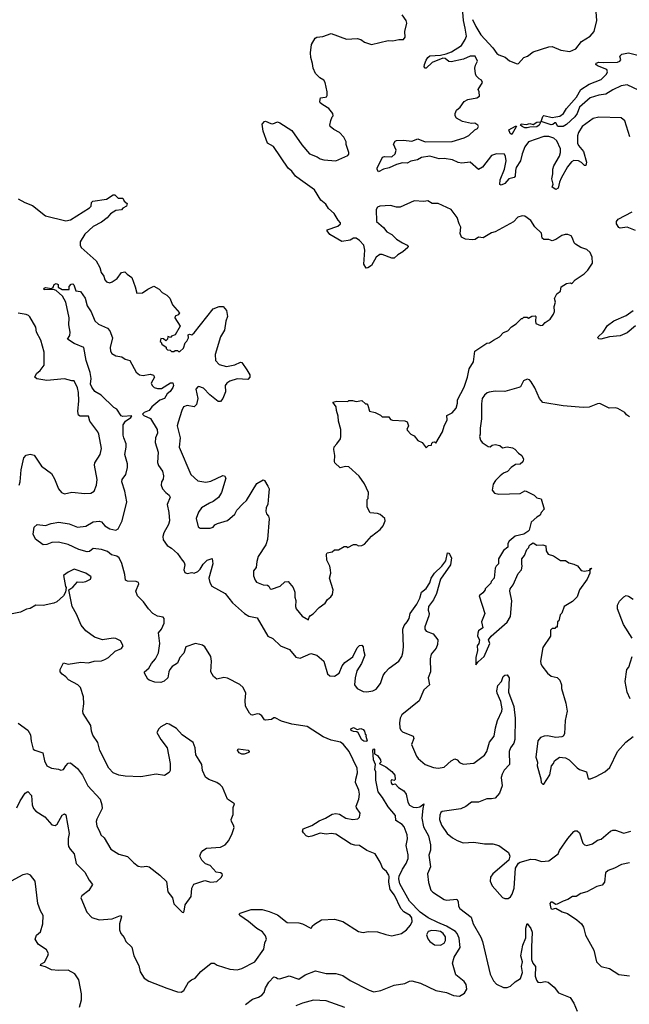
# Model space of a CAD drawing. Extents: x 2293139 to 2515392, y 824115 to 1006937.
# Tile 366 of 417: x 2472588 to 2477712, y 871998 to 880283. Entities that reach past the tile are written whole.
import ezdxf

# ---------------------------------------------------------------- set-up
doc = ezdxf.new("R2010")
doc.units = 0

msp = doc.modelspace()

# ---------------------------------------------------------------- linework, layer by layer
at = {"layer": '0CON10XD'}
for points in [[(2476393.2, 880285), (2476421.5, 880225), (2476465.5, 880155), (2476566.3, 880046.3), (2476598.9, 879999), (2476615, 879987.5), (2476668.8, 879968.8), (2476706.4, 879936.4), (2476769.2, 879910.8), (2476780, 879915), (2476825.5, 879964.4), (2476856, 879975), (2476905, 880012.9), (2477035.7, 880055.7), (2477065, 880056.9), (2477136.9, 880026.9), (2477213.7, 880016.3), (2477263.5, 880036.5), (2477309.7, 880100.3), (2477381.9, 880145), (2477417.8, 880185), (2477438.9, 880275), (2477425.4, 880465.4)], [(2474298.8, 877868.8), (2474326.7, 877835), (2474333.8, 877785), (2474320, 877745), (2474308.8, 877671.2), (2474276.7, 877615), (2474230, 877465), (2474234, 877415), (2474265, 877382), (2474325, 877366), (2474395, 877377.5), (2474445, 877400), (2474455, 877398.8), (2474497.7, 877337.7), (2474521.2, 877295), (2474523.3, 877275), (2474505, 877256.7), (2474415, 877260), (2474355, 877240), (2474328.8, 877225), (2474314.3, 877205), (2474318.3, 877151.7), (2474296, 877095), (2474275, 877070), (2474255, 877071.2), (2474185.5, 877125.5), (2474133.6, 877183.6), (2474095, 877196.2), (2474085, 877193.3), (2474067.5, 877175), (2474086, 877095), (2474074.2, 877045), (2474055, 877024), (2473995, 877035.5), (2473966, 877025), (2473950, 876995), (2473920, 876895), (2473910.8, 876865), (2473935.8, 876765), (2473928, 876685), (2474025.8, 876455.8), (2474085, 876404), (2474152.1, 876392.1), (2474195, 876398.6), (2474295, 876448.8), (2474310, 876445), (2474322, 876425), (2474283.1, 876305), (2474258.2, 876261.8), (2474215, 876227.5), (2474183.3, 876215), (2474117.5, 876175), (2474092.3, 876137.7), (2474072, 876085), (2474087.5, 876015), (2474105, 876003.3), (2474190, 876005), (2474215, 876013.3), (2474227, 876033), (2474250, 876045), (2474335, 876068.8), (2474395, 876122.5), (2474413.2, 876156.8), (2474465, 876210), (2474495, 876236.2), (2474580.9, 876379.1), (2474635, 876411.2), (2474645, 876406.2), (2474675, 876358.8), (2474684.3, 876335), (2474680.6, 876275), (2474673, 876207), (2474659.4, 876175), (2474658.1, 876148.1), (2474662, 876125), (2474678.8, 876105), (2474684.1, 876084.1), (2474670.7, 875909.3), (2474656.7, 875865), (2474593.8, 875765), (2474580, 875725), (2474576.4, 875673.6), (2474553.6, 875646.4), (2474553, 875603), (2474566.1, 875566.1), (2474579.3, 875549.3), (2474635, 875528), (2474670, 875525), (2474682.5, 875515), (2474692.5, 875495), (2474705, 875491.2), (2474777.5, 875515), (2474816.7, 875553.3), (2474845, 875554.3), (2474886, 875505), (2474902, 875465), (2474900, 875425), (2474908.8, 875395), (2474906.2, 875345), (2474912, 875325), (2474962, 875265), (2475015, 875232.5), (2475020, 875255), (2475031.7, 875268.3), (2475055, 875282.5), (2475104.1, 875335.9), (2475157, 875373), (2475174, 875405), (2475204.2, 875425.8), (2475216.2, 875445), (2475223.8, 875485), (2475193.3, 875585), (2475203.3, 875625), (2475201.2, 875655), (2475193.8, 875685), (2475168.8, 875735), (2475166.7, 875785), (2475173.6, 875796.4), (2475213.6, 875806.4), (2475235, 875822.5), (2475267, 875823), (2475315, 875850), (2475335, 875850), (2475345, 875842.5), (2475395, 875866.7), (2475415, 875866.7), (2475437, 875857), (2475465, 875857.5), (2475485, 875870), (2475544.3, 875935.7), (2475617.7, 875992.3), (2475643.3, 876025), (2475660, 876065), (2475657.5, 876085), (2475618.3, 876118.3), (2475595, 876126.7), (2475535, 876133.3), (2475521.7, 876151.7), (2475507.5, 876185), (2475510, 876245), (2475517.5, 876255), (2475521.2, 876305), (2475486.1, 876376.1), (2475441.1, 876441.1), (2475355, 876519.2), (2475326.1, 876523.9), (2475283, 876513), (2475237.5, 876555), (2475233.3, 876565), (2475236.7, 876615), (2475227.5, 876665), (2475231.7, 876688.3), (2475253.3, 876715), (2475283.8, 876755), (2475288.8, 876775), (2475286.7, 876835), (2475267.5, 876905), (2475266.4, 876946.4), (2475250, 876995), (2475247.5, 877025), (2475220, 877065), (2475255, 877072.5), (2475345, 877070), (2475355, 877080), (2475385, 877080), (2475415, 877070), (2475465, 877077.5), (2475495, 877050), (2475505, 877050), (2475515, 877040), (2475528.3, 876988.3), (2475575, 876977.5), (2475620, 876955), (2475635, 876940), (2475691.7, 876941.7), (2475705, 876920), (2475723, 876913), (2475825, 876907.5), (2475845, 876900), (2475856.2, 876865), (2475843.3, 876835), (2475847.5, 876825), (2475875, 876796.7), (2475905, 876780), (2475935, 876742.5), (2475970, 876725), (2476005, 876680), (2476025, 876700), (2476048.3, 876701.7), (2476051.7, 876718.3), (2476061.7, 876728.3), (2476075, 876730), (2476085, 876720), (2476143.3, 876815), (2476155, 876863.3), (2476181.2, 876915), (2476177.5, 876952.5), (2476223.8, 876975), (2476256.2, 877015), (2476267.5, 877055), (2476267.5, 877085), (2476325, 877190), (2476352.5, 877275), (2476367.5, 877345), (2476402.5, 877405), (2476412.5, 877495), (2476515, 877560), (2476537, 877563), (2476570, 877585), (2476620, 877615), (2476655, 877650), (2476690, 877665), (2476720.7, 877699.3), (2476760, 877725), (2476805, 877770), (2476815, 877770), (2476825, 877780), (2476855, 877780), (2476865, 877772.5), (2476893, 877787), (2476921.7, 877791.7), (2476927.5, 877785), (2476922.5, 877745), (2476927, 877727), (2476965, 877708.8), (2476985, 877713.8), (2477005, 877736.2), (2477045.7, 877764.3), (2477076.2, 877805), (2477082.3, 877827.7), (2477079.3, 877870.7), (2477092.5, 877905), (2477083.6, 877936.4), (2477103.6, 877976.4), (2477135, 878000), (2477140, 878035), (2477185, 878063.3), (2477215, 878067.5), (2477225, 878062.5), (2477235, 878067.5), (2477256, 878094), (2477332, 878145), (2477364.2, 878175), (2477402, 878235), (2477400.8, 878285), (2477382, 878325), (2477355, 878348.8), (2477306.1, 878366.1), (2477260, 878395), (2477250, 878405), (2477235.9, 878445.9), (2477222.5, 878465), (2477196.4, 878476.4), (2477173.6, 878476.4), (2477143.9, 878466.1), (2477095, 878433.3), (2477065, 878423.3), (2477035, 878434), (2476994.2, 878434.2), (2476980, 878445), (2476975, 878487.5), (2476918.8, 878538.8), (2476885, 878592.5), (2476835, 878629.2), (2476812, 878632), (2476775, 878621.2), (2476739.1, 878580.9), (2476585, 878498.8), (2476555, 878490), (2476485, 878446.2), (2476445, 878453.3), (2476416.8, 878433.2), (2476395, 878430), (2476335, 878437.1), (2476303, 878453), (2476291.5, 878485), (2476297.5, 878537.5), (2476281.2, 878565), (2476265, 878618.8), (2476213.8, 878685), (2476105, 878736.9), (2476055, 878736.2), (2476017.7, 878757.7), (2475985, 878752), (2475905, 878759.2), (2475785, 878706), (2475755, 878706.2), (2475705, 878718.8), (2475615, 878713.8), (2475596.7, 878705), (2475583.8, 878685), (2475586, 878585), (2475645.4, 878535.4), (2475675, 878497.8), (2475715, 878475.6), (2475755, 878437.5), (2475806.6, 878406.6), (2475843.8, 878385), (2475853.8, 878375), (2475851.2, 878365), (2475809.8, 878330.2), (2475766, 878305), (2475736.7, 878275), (2475715, 878276.2), (2475635, 878305.8), (2475615, 878306.9), (2475584.7, 878285.3), (2475546.2, 878213.8), (2475515, 878193.8), (2475501.7, 878191.7), (2475480, 878225), (2475489.2, 878345), (2475481.1, 878385), (2475445, 878424.2), (2475416.7, 878445), (2475395, 878444.3), (2475365, 878428.2), (2475295, 878416.7), (2475195, 878475.7), (2475171.2, 878505), (2475173.8, 878515), (2475262, 878545), (2475284.2, 878565), (2475285.8, 878575), (2475266.2, 878596.2), (2475232.7, 878652.7), (2475185, 878694.2), (2475160, 878730), (2475118.1, 878765), (2475065, 878851.5), (2474947.5, 878935), (2474905, 878965.6), (2474875, 879008.1), (2474845, 879032.9), (2474721.9, 879215), (2474670, 879245), (2474635.6, 879345), (2474627.5, 879405), (2474645, 879426.7), (2474655, 879430), (2474698.3, 879408.3), (2474715, 879408), (2474755, 879423.8), (2474775, 879416.2), (2474875, 879351.2), (2474960.7, 879230.7), (2475025, 879152.9), (2475088.5, 879128.5), (2475115, 879111.2), (2475145, 879103.3), (2475245, 879096), (2475345, 879140), (2475355, 879152.5), (2475356, 879166), (2475333.6, 879233.6), (2475332.5, 879255), (2475312.5, 879295), (2475276.2, 879335), (2475227.9, 879357.9), (2475198.8, 879385), (2475194.1, 879395.9), (2475203.8, 879435), (2475213.3, 879465), (2475222.5, 879475), (2475220, 879495), (2475186.7, 879535), (2475135, 879566.2), (2475114.4, 879584.4), (2475111.2, 879595), (2475117.5, 879625), (2475155, 879630), (2475166.7, 879635), (2475171.2, 879645), (2475172, 879675), (2475155.7, 879755.7), (2475144.2, 879774.2), (2475110, 879795), (2475075, 879830), (2475054.4, 879875), (2475050, 879915), (2475034.5, 879965), (2475031.8, 880005), (2475042.2, 880075), (2475072, 880128), (2475085, 880137.1), (2475135, 880142.9), (2475205.6, 880165.6), (2475335, 880120), (2475425.6, 880125.6), (2475455, 880116), (2475485, 880094), (2475545, 880074), (2475685, 880108.8), (2475725, 880106.2), (2475775, 880116.2), (2475815, 880116.7), (2475828.8, 880135), (2475826, 880185), (2475843.3, 880255), (2475836.7, 880275), (2475803.3, 880325)], [(2477717.9, 879297.9), (2477675, 879432.5), (2477645, 879456.7), (2477455, 879464), (2477408.8, 879451.2), (2477315, 879384), (2477284.4, 879335), (2477275.5, 879305), (2477276.2, 879245), (2477285.5, 879225), (2477327.5, 879175), (2477351.2, 879085), (2477346.7, 879055), (2477335, 879056.7), (2477311.5, 879081.5), (2477285.4, 879095.4), (2477245, 879097.3), (2477225, 879086.9), (2477192.7, 879045), (2477139.6, 878950.4), (2477124.6, 878915), (2477114.5, 878865.5), (2477095, 878854.3), (2477063.8, 878875), (2477071.7, 878898.3), (2477062, 878945), (2477070.7, 878985), (2477068.4, 879025), (2477077.7, 879052.3), (2477125, 879135.6), (2477134.3, 879165), (2477134.2, 879195), (2477103.8, 879265), (2477076.9, 879285), (2477035, 879301.5), (2476995, 879298.9), (2476865, 879255.8), (2476835, 879213.3), (2476811.5, 879155), (2476797.8, 879095), (2476761.7, 879038.3), (2476754.7, 879015), (2476752.5, 878965), (2476743.3, 878955), (2476700, 878945), (2476665, 878903.6), (2476635, 878889.2), (2476623.3, 878895), (2476626, 878935), (2476662.7, 879025), (2476676.8, 879095), (2476672.8, 879132.8), (2476661.8, 879151.8), (2476595, 879154.7), (2476555, 879139.6), (2476477, 879043), (2476445, 879022.5), (2476375, 879082.9), (2476304.6, 879075.4), (2476275, 879081.6), (2476225, 879104.1), (2476155, 879114.7), (2476115, 879112.5), (2476035, 879133.5), (2475966.7, 879123.3), (2475931.2, 879105), (2475875, 879092.9), (2475845, 879076.3), (2475805, 879079.3), (2475755, 879063.6), (2475695, 879035.6), (2475645.6, 879024.4), (2475605, 879002.5), (2475593, 879023), (2475593.3, 879035), (2475636.7, 879125), (2475655, 879132.5), (2475715, 879128.1), (2475744.2, 879155), (2475752, 879185), (2475730, 879235), (2475745, 879261.2), (2475755, 879267.1), (2475815, 879270), (2475885, 879261.5), (2475935, 879279.6), (2475995, 879255.3), (2476222.8, 879257.2), (2476325, 879289.4), (2476362.8, 879307.2), (2476412.5, 879357.5), (2476435, 879368), (2476444, 879385), (2476440, 879395), (2476415, 879413.3), (2476385, 879410), (2476310, 879425), (2476260, 879455), (2476247.5, 879475), (2476247.5, 879495), (2476259.3, 879520.7), (2476291.7, 879548.3), (2476325, 879593.3), (2476355, 879612), (2476430, 879625), (2476451.7, 879638.3), (2476450, 879675), (2476442.5, 879695), (2476477.5, 879755), (2476470, 879775), (2476450, 879785), (2476425, 879810), (2476418.3, 879828.3), (2476412.5, 879875), (2476418.3, 879901.7), (2476437.5, 879935), (2476416.7, 879975), (2476375, 879975.6), (2476318.5, 879951.5), (2476215, 879929.5), (2476195, 879931.1), (2476165.2, 879955.2), (2476145, 879960), (2476055, 879921.8), (2476005, 879876.2), (2475995, 879875.8), (2475988.9, 879885), (2475990.3, 879905), (2476005, 879942.5), (2476018.5, 879965), (2476035, 879978.5), (2476126.1, 879983.9), (2476172, 879995), (2476217.2, 880012.8), (2476301.1, 880065), (2476333.8, 880116.2), (2476344.6, 880145), (2476332.1, 880212), (2476317.4, 880275), (2476311.6, 880345)], [(2477795, 879686.6), (2477695, 879734.7), (2477645, 879727.3), (2477575, 879693.8), (2477515, 879655.4), (2477455, 879648.9), (2477384.2, 879625.8), (2477293.4, 879546.6), (2477275, 879494.4), (2477255, 879465.4), (2477185, 879401.8), (2477155, 879383.3), (2477112.5, 879385), (2477095, 879416), (2477085, 879416.2), (2477070, 879400), (2477055, 879397.8), (2476970, 879425), (2476985, 879467.5), (2476994.3, 879475.7), (2477065, 879460.9), (2477094.7, 879465.3), (2477128.2, 879471.7), (2477160, 879495), (2477184.1, 879535), (2477269.8, 879630.2), (2477305.5, 879695), (2477375, 879739.1), (2477475, 879779.1), (2477520, 879825), (2477530, 879845), (2477522.5, 879865), (2477443.8, 879895), (2477430, 879905), (2477435, 879917.5), (2477455, 879926.9), (2477495, 879921.8), (2477612.5, 879925), (2477633.8, 879935), (2477640, 879945), (2477633.3, 879975), (2477648.3, 879991.7), (2477705, 880004), (2477785, 879983.8)], [(2476855, 879372.7), (2476835, 879373.4), (2476810.8, 879385), (2476798, 879395), (2476803.1, 879406.9), (2476845, 879401.8), (2476875, 879409.5), (2476905, 879400), (2476935, 879421.2), (2476963, 879423), (2476966.7, 879416.7), (2476955.5, 879395), (2476935, 879381.4), (2476875, 879380), (2476855, 879372.7)], [(2476725, 879316.2), (2476710.8, 879325), (2476698.8, 879355), (2476755, 879386.9), (2476765, 879386.7), (2476725, 879316.2)], [(2472575.6, 878775), (2472632, 878745), (2472695, 878718.2), (2472805, 878632.2), (2472975, 878589.5), (2473015, 878599.6), (2473175, 878699.2), (2473187.5, 878715), (2473192, 878745), (2473202.5, 878755), (2473318.3, 878771.7), (2473375, 878810), (2473388.3, 878808.3), (2473415, 878782.5), (2473455, 878780), (2473467.5, 878755), (2473492.5, 878735), (2473486.7, 878713.3), (2473455, 878697.5), (2473445, 878682.5), (2473395, 878678.8), (2473350.6, 878649.4), (2473324.6, 878615.5), (2473275, 878579.4), (2473205, 878541.9), (2473135, 878477.5), (2473097.1, 878415), (2473097.1, 878385), (2473105, 878366.2), (2473230, 878255), (2473262.3, 878197.7), (2473274.2, 878155), (2473294.3, 878124.3), (2473304.3, 878094.3), (2473318.3, 878078.3), (2473345, 878070), (2473365, 878076.2), (2473407.5, 878105), (2473443.6, 878156.4), (2473471.7, 878161.7), (2473490.7, 878140.7), (2473530, 878115), (2473560, 878035), (2473571.7, 877981.7), (2473620, 877985), (2473665, 878016.7), (2473715, 878040), (2473760, 878015), (2473785, 877987.5), (2473823.6, 877963.6), (2473849.3, 877939.3), (2473872.5, 877885), (2473932.5, 877815), (2473920.7, 877799.3), (2473895, 877787.5), (2473892.5, 877775), (2473936.4, 877703.6), (2473895, 877630), (2473865, 877620), (2473855, 877610), (2473833, 877617), (2473830, 877595), (2473815, 877580), (2473797.5, 877597.5), (2473775, 877600), (2473770, 877575), (2473778.3, 877568.3), (2473781.7, 877551.7), (2473818.3, 877528.3), (2473820, 877515), (2473830, 877505), (2473851.7, 877501.7), (2473865, 877490), (2473885, 877490), (2473895, 877500), (2473915, 877500), (2473921.7, 877491.7), (2473935, 877490), (2473965, 877520), (2473980, 877565), (2473993.3, 877576.7), (2474007.5, 877605), (2474005, 877630), (2474015, 877636.7), (2474035, 877632.5), (2474055, 877646.7), (2474215, 877850), (2474265, 877870), (2474298.8, 877868.8)], [(2477765, 878509.5), (2477695, 878537.1), (2477635, 878528), (2477623.8, 878535), (2477604.2, 878564.2), (2477604.3, 878585), (2477618, 878605), (2477737.1, 878665)], [(2473465, 872558.6), (2473481.4, 872525), (2473529.6, 872479.6), (2473548.8, 872405), (2473590.3, 872325), (2473601.8, 872271.8), (2473635, 872218.6), (2473672.7, 872192.7), (2473825, 872133.6), (2473915, 872104), (2473945, 872101.2), (2473967.5, 872115), (2474006.1, 872183.9), (2474032.5, 872205), (2474061.7, 872218.3), (2474110, 872275), (2474196.7, 872345), (2474223.3, 872345), (2474248, 872328), (2474353.8, 872293.8), (2474415, 872287.5), (2474455, 872298.5), (2474563.8, 872355), (2474639.4, 872460.6), (2474648.1, 872515), (2474661.9, 872545), (2474655, 872574), (2474628.5, 872608.5), (2474580, 872635), (2474510, 872695), (2474437.5, 872745), (2474432.5, 872755), (2474440, 872765), (2474534.2, 872795.8), (2474625, 872795.6), (2474685, 872777.5), (2474755, 872751.2), (2474835, 872687.1), (2474935, 872683.8), (2474965.9, 872675.9), (2475035, 872637.5), (2475045, 872642.5), (2475047.5, 872655), (2475065, 872673.3), (2475125, 872710), (2475235, 872713.8), (2475305, 872694.3), (2475435, 872611.2), (2475475, 872602.7), (2475518.3, 872611.7), (2475595, 872606.9), (2475665, 872583.8), (2475715, 872574.6), (2475797, 872593), (2475840.6, 872625), (2475872.5, 872665), (2475886, 872695), (2475884.5, 872724.4), (2475870.6, 872745), (2475815.7, 872775.7), (2475790.7, 872805), (2475737.5, 872915), (2475702.3, 872965), (2475690.9, 873025), (2475694.4, 873074.4), (2475690, 873085), (2475670.8, 873115), (2475641.8, 873141.8), (2475619.4, 873195), (2475575, 873263.3), (2475505, 873291.8), (2475445.4, 873335.4), (2475405, 873336.2), (2475374.7, 873344.7), (2475245, 873430), (2475205.4, 873434.6), (2475165, 873428.5), (2475115, 873438.8), (2475045, 873411.9), (2475015, 873408), (2474995.7, 873415.7), (2474975, 873440), (2474966.2, 873455), (2474971.2, 873475), (2475045, 873501.5), (2475105, 873541.5), (2475157.3, 873562.7), (2475215, 873598.5), (2475245, 873602.7), (2475275, 873597.5), (2475330, 873565), (2475387.4, 873552.6), (2475430.4, 873559.5), (2475445, 873572.5), (2475448.8, 873605), (2475420.3, 873650.3), (2475417.1, 873665), (2475439.1, 873725), (2475444.5, 873765), (2475439.3, 873799.3), (2475411.4, 873865), (2475412.3, 873892.3), (2475428.6, 873945), (2475425.7, 873985), (2475356.2, 874125), (2475309.6, 874185), (2475285, 874203.6), (2475205, 874220.8), (2475139, 874249), (2475005, 874334.8), (2474876, 874356), (2474789.4, 874379.4), (2474735, 874408.8), (2474722.9, 874407.1), (2474705, 874393.3), (2474655, 874389.5), (2474645, 874392.9), (2474623.8, 874423.8), (2474605, 874439.2), (2474585, 874440.8), (2474545, 874430.8), (2474533.5, 874433.5), (2474518.6, 874448.5), (2474486.5, 874506.5), (2474482, 874555), (2474489.6, 874615), (2474467.3, 874665), (2474438.7, 874688.7), (2474333.5, 874743.5), (2474305, 874747.8), (2474245, 874734.5), (2474216, 874755), (2474196, 874795), (2474200, 874885), (2474194.5, 874925), (2474142.9, 875005), (2474125, 875020), (2474065, 875034), (2473985, 875007.1), (2473968, 874952), (2473934.5, 874915.6), (2473915, 874868), (2473870.6, 874839.4), (2473851.4, 874815), (2473841.9, 874795), (2473833.8, 874745), (2473803.6, 874716.4), (2473775, 874706.2), (2473725, 874707.1), (2473675.5, 874725.5), (2473664.4, 874734.4), (2473636.2, 874785), (2473637.5, 874795), (2473673, 874827), (2473696, 874865), (2473730.8, 874905), (2473753.6, 874956.4), (2473765.6, 875035), (2473755.7, 875125), (2473779.4, 875155), (2473801.4, 875205), (2473803.3, 875243.3), (2473795, 875256.7), (2473745, 875263.1), (2473706.4, 875286.4), (2473669.4, 875325), (2473628.9, 875385), (2473579.2, 875435), (2473563.8, 875475), (2473590, 875535), (2473587.7, 875547.7), (2473566.4, 875556.4), (2473495, 875558.5), (2473478, 875568), (2473472.1, 875615), (2473447.1, 875707.1), (2473424.5, 875755), (2473405, 875768.3), (2473359.3, 875779.3), (2473325, 875808.4), (2473276.1, 875823.9), (2473205, 875832.7), (2473175, 875807.3), (2473155, 875805.9), (2473085, 875825.3), (2472995, 875866.4), (2472915, 875887.1), (2472856.9, 875883.1), (2472815, 875867.3), (2472784.5, 875864.4), (2472721.7, 875911.7), (2472702.5, 875955), (2472708.3, 876011.7), (2472735, 876036), (2472805, 876025.6), (2472852.5, 876045), (2472915.6, 876055.6), (2473005, 876041.2), (2473075, 876011.9), (2473145, 876021.9), (2473205, 876057.1), (2473255, 876064.3), (2473275, 876058), (2473303.9, 876023.9), (2473345, 875998.5), (2473395, 875988.5), (2473415, 876000), (2473448.4, 876065), (2473488, 876225), (2473471.9, 876315), (2473447.5, 876395), (2473450.6, 876415), (2473480.3, 876455), (2473495.3, 876515), (2473492.9, 876545), (2473470.5, 876625), (2473483, 876685), (2473482.8, 876715), (2473462.3, 876765), (2473456.8, 876786.8), (2473458, 876875), (2473478.1, 876905), (2473522, 876935), (2473529.5, 876949.5), (2473455, 876943.7), (2473439.8, 876949.9), (2473405, 877004.5), (2473378.6, 877018.6), (2473272.8, 877122.8), (2473219.4, 877155), (2473195, 877189.5), (2473183.5, 877215), (2473187.7, 877265), (2473181.1, 877315), (2473147.2, 877415), (2473126.2, 877525), (2473045, 877557.5), (2472988.8, 877595), (2473008.1, 877625), (2473013.3, 877655), (2473001.1, 877715), (2473004.5, 877775), (2472976.4, 877906.4), (2472947.7, 877957.7), (2472895, 878003.3), (2472873, 878013), (2472795, 878010), (2472790, 878015), (2472792.5, 878025), (2472805, 878030), (2472855, 878020), (2472868.3, 878031.7), (2472877.5, 878055), (2472895, 878063.3), (2472912.5, 878055), (2472911.7, 878031.7), (2472945, 878012.5), (2473005, 878012.5), (2473003, 878037), (2473021.7, 878058.3), (2473035, 878060), (2473043, 878053), (2473060.7, 878000.7), (2473100, 877995), (2473139.7, 877939.7), (2473154.2, 877875), (2473190, 877825), (2473219.4, 877749.4), (2473250.6, 877720.6), (2473325, 877688), (2473346.7, 877665), (2473368, 877605), (2473347.8, 877525), (2473350.9, 877495), (2473361.4, 877475), (2473395, 877454), (2473445.7, 877445.7), (2473475, 877427.5), (2473512.5, 877415), (2473568.3, 877318.3), (2473594.1, 877294.1), (2473625, 877288), (2473685, 877299.2), (2473712.3, 877292.3), (2473720, 877275), (2473694, 877225), (2473700.8, 877205), (2473719.3, 877189.3), (2473745, 877180.5), (2473780.7, 877179.3), (2473855, 877226), (2473875, 877227.5), (2473881.2, 877205), (2473875, 877186.7), (2473854.2, 877155), (2473826.3, 877133.7), (2473805, 877095.5), (2473765, 877080.4), (2473698.5, 877025), (2473676.3, 876993.7), (2473633.6, 876976.4), (2473620, 876965), (2473631.5, 876951.5), (2473688.5, 876928.5), (2473742.9, 876835), (2473745.3, 876805), (2473730, 876765), (2473727, 876725), (2473751.1, 876645), (2473747.1, 876557), (2473755, 876532.2), (2473789.2, 876485), (2473796.9, 876445), (2473792.8, 876417.2), (2473778.8, 876395), (2473776, 876365), (2473789.2, 876335), (2473815, 876304.2), (2473845, 876281.2), (2473854, 876265), (2473827.3, 876202.7), (2473842.9, 876135), (2473847.1, 876065), (2473837.5, 876035), (2473800, 875965), (2473791.9, 875935), (2473793.1, 875905), (2473827.4, 875857.4), (2473865.3, 875835.3), (2473915, 875790.8), (2473955, 875734), (2473970, 875715), (2473976.2, 875695), (2473968.8, 875655), (2473975, 875632.5), (2473995, 875623.8), (2474035, 875630), (2474055, 875626.7), (2474085, 875640), (2474105, 875660), (2474129.1, 875700.9), (2474165, 875734.3), (2474205, 875750), (2474210.6, 875705), (2474178.2, 875585), (2474185, 875546.7), (2474203.8, 875515), (2474315, 875454), (2474377.5, 875375), (2474477.4, 875287.4), (2474515, 875262.9), (2474585, 875251.2), (2474674, 875095), (2474716.2, 875075), (2474781.2, 875015), (2474855, 874984.2), (2474908.2, 874918.2), (2474945, 874910.9), (2475035, 874950.8), (2475085, 874935.4), (2475143.3, 874885), (2475175, 874780), (2475195, 874762.9), (2475235, 874759.2), (2475272.5, 874785), (2475299.2, 874845), (2475322, 874875), (2475387.5, 874922.5), (2475425, 874996.2), (2475445, 875017.5), (2475465, 875020), (2475476.4, 875006.4), (2475477, 874977), (2475488.8, 874935), (2475461.2, 874865), (2475422.7, 874805), (2475407.3, 874745), (2475401.4, 874685), (2475425, 874656.2), (2475475, 874631.2), (2475505, 874628), (2475557.5, 874635), (2475585, 874648.8), (2475621.7, 874698.3), (2475642.1, 874765), (2475659.2, 874790.8), (2475693.6, 874826.4), (2475774.5, 874885), (2475799.5, 874925), (2475809.4, 874955), (2475814.4, 875005), (2475808.8, 875155), (2475818.5, 875185), (2475845, 875215.5), (2475861.8, 875245), (2475869.1, 875285), (2475925.4, 875365), (2475950.5, 875415), (2475965.8, 875465), (2476005, 875496), (2476034.6, 875545.4), (2476047.7, 875585), (2476075, 875626.9), (2476135.3, 875684.7), (2476169.3, 875730.8), (2476182.9, 875797.1), (2476195, 875794.2), (2476201.9, 875785), (2476218.6, 875755), (2476207.9, 875695), (2476126.5, 875575), (2476092, 875455), (2476067.7, 875402.3), (2476025.5, 875345), (2476021.1, 875315), (2476028.6, 875285), (2476025.9, 875265.9), (2475992.5, 875175), (2475994.5, 875154.5), (2476005, 875138), (2476064.5, 875114.5), (2476102.5, 875065), (2476099.2, 875025), (2476088.6, 874995), (2476046, 874945), (2476039.2, 874905), (2476040, 874795), (2476020.6, 874745), (2476032.5, 874685), (2475984.2, 874645), (2475945, 874552), (2475799.7, 874435), (2475787.4, 874405), (2475781.3, 874365), (2475783.2, 874325), (2475790.4, 874305), (2475805, 874290.9), (2475894.1, 874254.1), (2475900, 874235), (2475881.2, 874185), (2475922.9, 874085), (2475936.6, 874066.6), (2475995, 874014.4), (2476065, 873990), (2476105, 873984.3), (2476155, 873992.9), (2476215, 874046), (2476245, 874063.3), (2476264.1, 874054.1), (2476285, 874031.2), (2476315, 874018), (2476405, 874027.1), (2476494.3, 874095), (2476515, 874126.2), (2476536.7, 874205), (2476576, 874254), (2476586.5, 874325), (2476605.4, 874385), (2476641.6, 874465), (2476643.4, 874485), (2476631.6, 874545), (2476600.6, 874615), (2476598.6, 874635), (2476608.3, 874681.7), (2476637.5, 874715), (2476652.5, 874755), (2476665, 874767.5), (2476685, 874770), (2476702.5, 874745), (2476697.9, 874625), (2476740.9, 874505), (2476754.2, 874405.8), (2476750, 874225), (2476741.2, 874195), (2476713.1, 874155), (2476702.7, 874125), (2476705.5, 874015), (2476661.1, 873968.9), (2476644.6, 873935.3), (2476635.4, 873905), (2476643.5, 873835), (2476620, 873775), (2476585, 873732.9), (2476555, 873728.1)], [(2477765, 877705.6), (2477695, 877649.4), (2477635, 877624), (2477545, 877614.3), (2477474.2, 877594.2), (2477455, 877596.7), (2477448.8, 877605), (2477450.8, 877615), (2477491.2, 877655), (2477530, 877710), (2477581.2, 877748.8), (2477685, 877794.4), (2477743.8, 877836.2)], [(2472583.3, 876365), (2472593.3, 876395), (2472599.2, 876495), (2472623.8, 876595), (2472641.7, 876618.3), (2472675, 876626.7), (2472709.3, 876619.3), (2472770.8, 876525), (2472855.6, 876465.6), (2472880.3, 876420.3), (2472914.4, 876334.4), (2472940, 876305), (2472965, 876294), (2473025.9, 876305.9), (2473135, 876296.2), (2473185, 876298.8), (2473213.3, 876315), (2473233.8, 876365), (2473238, 876415), (2473218, 876535), (2473220, 876555), (2473264.2, 876625), (2473275.7, 876675), (2473254.3, 876795), (2473245.6, 876815), (2473177.1, 876905), (2473166.9, 876946.9), (2473095, 876947.1), (2473082.5, 876955), (2473077.5, 876985), (2473086.2, 877075), (2473082.2, 877145), (2473074.3, 877184.3), (2473046.7, 877245), (2473025, 877243.8), (2472965, 877260.8), (2472815, 877247.3), (2472730.8, 877260.8), (2472714, 877274), (2472728.8, 877305), (2472759.8, 877330.2), (2472794.3, 877375), (2472792.5, 877485), (2472766.9, 877586.9), (2472728.8, 877655), (2472724, 877695), (2472672.3, 877782.3), (2472662.5, 877795), (2472642, 877802), (2472575, 877812.9)], [(2477715, 876940), (2477688.3, 876958.3), (2477675, 876976.7), (2477615, 877010), (2477595, 877017.5), (2477543.9, 877013.9), (2477465, 877052), (2477445, 877050.8), (2477376.2, 877023.8), (2477325, 877020.8), (2477155, 877032.7), (2476985, 877061.4), (2476956.2, 877095), (2476919.2, 877185), (2476887, 877237), (2476872.3, 877252.3), (2476855, 877258.8), (2476823.3, 877245), (2476796.7, 877195), (2476785, 877188.8), (2476665, 877154.3), (2476585, 877156.2), (2476535, 877150), (2476516.4, 877143.6), (2476495, 877122.5), (2476476.7, 877095), (2476469.3, 877050.7), (2476471.2, 876925), (2476458.8, 876845), (2476460, 876795), (2476452.5, 876775), (2476460.8, 876745), (2476474.2, 876725), (2476525, 876691.2), (2476541.7, 876688.3), (2476558.3, 876701.7), (2476585, 876707.5), (2476625, 876700), (2476645, 876680), (2476685, 876687.5), (2476729.3, 876679.3), (2476749.3, 876669.3), (2476780, 876635), (2476807.5, 876615), (2476822.5, 876585), (2476816.4, 876563.6), (2476795, 876543.3), (2476755, 876540), (2476720, 876515), (2476688.8, 876481.2), (2476655, 876466.2), (2476626.7, 876445), (2476586.7, 876405), (2476566.7, 876375), (2476560, 876325), (2476579.3, 876299.3), (2476615, 876291.2), (2476795, 876296.7), (2476835, 876317.5), (2476845, 876316.7), (2476911.4, 876281.4), (2476935, 876260), (2476970.7, 876250.7), (2476997.5, 876165), (2476972.7, 876137.3), (2476963.3, 876115), (2476935, 876096.2), (2476886.4, 876053.6), (2476871.7, 875988.3), (2476860, 875975), (2476825, 875952.5), (2476753.2, 875936.8), (2476703.8, 875895), (2476691.2, 875875), (2476692.5, 875845), (2476655, 875816.7), (2476614, 875745), (2476613.8, 875705), (2476592.5, 875685), (2476583.6, 875666.4), (2476577, 875583), (2476550, 875555), (2476548.3, 875541.7), (2476500, 875495), (2476500, 875485), (2476480, 875460), (2476450, 875435), (2476497.5, 875285), (2476470, 875215), (2476480, 875165), (2476445, 875140), (2476438.3, 875121.7), (2476437.5, 875095), (2476452.5, 875065), (2476447.5, 875035), (2476433.3, 875015), (2476437.5, 874975), (2476423.3, 874915), (2476423.3, 874853.3), (2476440.7, 874879.3), (2476492.5, 874925), (2476541.2, 875035), (2476530, 875065), (2476552.5, 875095), (2476685, 875213.3), (2476715, 875260), (2476723.6, 875393.6), (2476707.5, 875475), (2476710, 875495), (2476735, 875527.5), (2476777.7, 875622.3), (2476806.2, 875655), (2476812.5, 875685), (2476807.5, 875705), (2476810, 875745), (2476830, 875775), (2476850, 875825), (2476868.3, 875841.7), (2476870, 875855), (2476883, 875867), (2476905, 875880), (2476935, 875862.5), (2476985, 875863.3), (2477010, 875855), (2477013.6, 875813.6), (2477030, 875785), (2477075, 875772.5), (2477133.6, 875733.6), (2477175, 875732.5), (2477205, 875712.5), (2477245, 875702.5), (2477276.4, 875686.4), (2477308.3, 875648.3), (2477335, 875642.5), (2477380, 875650), (2477382.5, 875665), (2477397, 875667), (2477380, 875650), (2477380, 875625), (2477357.5, 875575), (2477292.5, 875485), (2477273, 875427), (2477233.6, 875386.4), (2477163.9, 875346.1), (2477145, 875290), (2477132.5, 875275), (2477120, 875225), (2477110, 875215), (2477105, 875170), (2477095, 875170), (2477085, 875160), (2477065, 875160), (2477050, 875145), (2477050, 875095), (2476985, 875000), (2476966.2, 874885), (2476969.2, 874865), (2476977.5, 874845), (2477025.7, 874785), (2477055, 874760), (2477107, 874747), (2477127.5, 874725), (2477142.5, 874685), (2477142.5, 874655), (2477178.3, 874531.7), (2477190, 874465), (2477173.3, 874385), (2477166.7, 874275), (2477156.4, 874253.6), (2477145, 874247.5), (2477095, 874243.3), (2477025, 874256.2), (2476997, 874253), (2476967, 874243), (2476942.5, 874215), (2476927, 874077), (2476940, 874035), (2476937.5, 874005), (2476967.5, 873895), (2476970, 873865), (2476985, 873850), (2476995, 873850)], [(2473201.7, 874261.7), (2473190.9, 874295), (2473185.9, 874345), (2473120.5, 874445), (2473117.8, 874465), (2473128.2, 874525), (2473123.7, 874583.7), (2473098.1, 874665), (2473078, 874685), (2472998.5, 874728.5), (2472974.5, 874754.5), (2472943.8, 874775), (2472928.6, 874795), (2472928.1, 874815), (2472955, 874870.8), (2472995, 874858.9), (2473102.8, 874877.2), (2473165, 874871.5), (2473214.5, 874885.5), (2473275, 874889.1), (2473305, 874898.5), (2473335, 874915.6), (2473391.8, 874968.2), (2473445, 874991.2), (2473456.7, 875015), (2473435.9, 875055.9), (2473395.7, 875075.7), (2473375, 875079.2), (2473285, 875064.4), (2473217.4, 875087.4), (2473145, 875140.6), (2473105, 875188), (2473065, 875280), (2473028, 875345), (2473000, 875485), (2473035, 875507.5), (2473075, 875552.5), (2473115, 875550), (2473143.9, 875556.1), (2473182.5, 875575), (2473190, 875595), (2473143.8, 875625), (2473045, 875658.6), (2472996.7, 875635), (2472957.5, 875605), (2472973.6, 875513.6), (2472980, 875505), (2472972.5, 875465), (2472956.7, 875435), (2472898.8, 875385), (2472875, 875374.4), (2472785, 875354), (2472723, 875357), (2472675, 875327.1), (2472645, 875322.9), (2472595, 875298.1), (2472525, 875284)], [(2477735, 875077.5), (2477663.8, 875195), (2477613.8, 875325), (2477613.9, 875356.1), (2477629.3, 875390.7), (2477665, 875427.5), (2477685, 875437.5), (2477705, 875432.5), (2477745, 875406.7)], [(2477718.3, 874568.3), (2477693.8, 874625), (2477677.5, 874715), (2477692.5, 874815), (2477707.5, 874835), (2477736.7, 874925)], [(2472574.5, 874364.5), (2472657.5, 874305), (2472679.5, 874265), (2472685, 874212.5), (2472702.5, 874145), (2472715.7, 874135.7), (2472783.3, 874115), (2472795.5, 874045.5), (2472816, 874005), (2472854.5, 873984.5), (2472915, 873976), (2472935, 873967.5), (2472956.6, 873973.4), (2472976.9, 874005), (2472995, 874025.7), (2473015, 874028.9), (2473075, 873981.4), (2473116.9, 873925), (2473160, 873835), (2473265.5, 873725), (2473279.4, 873675), (2473280.6, 873645), (2473237.1, 873555), (2473231.4, 873535), (2473235.7, 873495.7), (2473260, 873455), (2473268.8, 873425), (2473297.5, 873397.5), (2473353.8, 873303.8), (2473422, 873262), (2473495, 873242), (2473547.3, 873187.3), (2473585, 873161.2), (2473615, 873154), (2473655, 873158.8), (2473675, 873153.3), (2473765, 873083.3), (2473821.2, 873031.2), (2473834.2, 872945), (2473872.5, 872895), (2473882.3, 872842.3), (2473955, 872772.5), (2473965, 872770), (2473969.3, 872780.7), (2473980, 872835), (2474028, 872905), (2474033.8, 872975), (2474050.4, 873009.5), (2474145, 873040), (2474195, 873026.2), (2474245, 873031.2), (2474282.5, 873065), (2474292.5, 873085), (2474290, 873095), (2474275, 873103.3), (2474238.9, 873108.9), (2474190, 873165), (2474151.2, 873181.2), (2474120, 873210), (2474103.1, 873243.1), (2474111.1, 873268.9), (2474128.2, 873291.8), (2474158.7, 873311.3), (2474275, 873320), (2474315, 873338.6), (2474345.7, 873375), (2474374.2, 873435), (2474389.4, 873485), (2474385.5, 873505), (2474367.5, 873535), (2474365.9, 873554.1), (2474381.2, 873595), (2474383.3, 873655), (2474392.5, 873685), (2474334.5, 873724.5), (2474292.5, 873825), (2474272.5, 873845), (2474245, 873863.3), (2474178.1, 873888.1), (2474149.7, 873909.7), (2474123.3, 873965), (2474118, 874015), (2474097.5, 874052.5), (2474067.6, 874097.6), (2474062.9, 874155), (2474045, 874200), (2473955, 874266.2), (2473905, 874318), (2473845, 874355.8), (2473825, 874361.2), (2473775, 874333.3), (2473756.7, 874315), (2473742, 874285), (2473774.5, 874225), (2473826.5, 874155), (2473853.1, 874025), (2473853.5, 873965), (2473845, 873947.1), (2473805, 873924.2), (2473735, 873934.4), (2473605, 873911.1), (2473475, 873916.2), (2473420, 873925), (2473374.3, 873945), (2473338.1, 873985), (2473262.2, 874132.2), (2473245, 874201.9), (2473201.7, 874261.7)], [(2475505, 874210), (2475482, 874212), (2475465, 874222.5), (2475433, 874283), (2475421.7, 874291.7), (2475395, 874292.5), (2475375, 874302.5), (2475372.5, 874315), (2475395, 874328), (2475425, 874310), (2475455, 874318.8), (2475475, 874310), (2475487.5, 874295), (2475491.7, 874271.7), (2475500, 874265), (2475497.5, 874255), (2475510, 874215), (2475505, 874210)], [(2476995, 873850), (2477045, 873930), (2477057.5, 874005), (2477076.1, 874023.9), (2477083.6, 874046.4), (2477125, 874077.5), (2477175, 874072.5), (2477206.1, 874056.1), (2477275, 873986.7), (2477295, 873973.8), (2477352.5, 873955), (2477366.2, 873896.2), (2477385, 873896), (2477435, 873914.4), (2477505.7, 873955), (2477549.8, 873990.2), (2477612.5, 874125), (2477682.5, 874205), (2477745, 874250)], [(2474455, 874102.5), (2474433.6, 874113.6), (2474417.5, 874135), (2474423.6, 874146.4), (2474507.3, 874137.3), (2474516.7, 874125), (2474513, 874117), (2474475, 874103.3), (2474455, 874102.5)], [(2474485, 871997.5), (2474545, 872041.5), (2474595, 872057.1), (2474624.5, 872075.5), (2474642.7, 872097.3), (2474655, 872136.7), (2474681.4, 872185), (2474725, 872229.2), (2474745, 872223.8), (2474755, 872213.8), (2474775, 872211.2), (2474853.9, 872236.1), (2474935, 872210.6), (2474987.5, 872245), (2475075, 872278.5), (2475165, 872257.7), (2475245, 872256.8), (2475305, 872240.5), (2475367, 872197), (2475524.3, 872115.7), (2475565, 872103.1), (2475625, 872114.2), (2475735, 872159.4), (2475825.8, 872174.2), (2475865, 872192.5), (2475885, 872194.6), (2475956.1, 872176.1), (2476085, 872113.2), (2476175, 872097.1), (2476235, 872072.1), (2476285, 872067.1), (2476327.6, 872092.4), (2476346.2, 872125), (2476340.5, 872165), (2476325, 872188.4), (2476254.4, 872244.4), (2476225.4, 872345), (2476238.7, 872395), (2476291.8, 872475), (2476281.1, 872555), (2476264.2, 872594.2), (2476249.9, 872609.9), (2476176.3, 872656.3), (2476103.1, 872685), (2476022.5, 872725), (2475955, 872773.5), (2475865, 872864.6), (2475782.9, 873012.9), (2475775.4, 873054.6), (2475778.7, 873075), (2475805, 873134.3), (2475837, 873183), (2475852.7, 873225), (2475853.2, 873255), (2475835.5, 873335), (2475849.1, 873390.9), (2475845.5, 873425), (2475820.6, 873490.6), (2475802, 873511.9), (2475750.8, 873545), (2475747.5, 873587.5), (2475685, 873660), (2475638.9, 873738.9), (2475600, 873785), (2475581.2, 873885), (2475582.5, 873955), (2475572.5, 873975), (2475580, 874015), (2475563.3, 874055), (2475557.5, 874135), (2475563.6, 874146.4), (2475570, 874145), (2475570, 874105), (2475595, 874091.2), (2475622, 874055), (2475623.3, 874036.7), (2475612.5, 874025), (2475615, 874020), (2475665, 873996.7), (2475715, 873956.7), (2475740, 873925), (2475745, 873890), (2475735, 873880), (2475712.3, 873887.7), (2475708.8, 873875), (2475714.2, 873855), (2475725, 873847.5), (2475745, 873852.5), (2475773.2, 873823.2), (2475818, 873795), (2475836.7, 873765), (2475849.7, 873699.7), (2475865, 873674), (2475895, 873655.7), (2475925, 873652.5), (2475950.4, 873659.5), (2475986.1, 873686.1), (2475975.8, 873645), (2475967.8, 873565), (2475981.1, 873491.1), (2476025, 873416), (2476040.6, 873340.6), (2476042.3, 873295), (2476028.5, 873251.5), (2476040.7, 873155), (2476015.4, 873094.6), (2476023.4, 873023.4), (2476045, 872959.2), (2476061.1, 872941.1), (2476155, 872880), (2476175.5, 872874.5), (2476263.6, 872883.6), (2476273.3, 872863.3), (2476277.3, 872825), (2476286.7, 872805), (2476382.2, 872732.2), (2476398.8, 872675), (2476465, 872561.9), (2476478.6, 872525), (2476542.6, 872252.6), (2476572, 872195), (2476596.8, 872166.8), (2476655, 872138.9), (2476685, 872138), (2476715, 872151.2), (2476753.6, 872186.4), (2476798.6, 872215), (2476815.4, 872265), (2476807.1, 872315), (2476813.6, 872355), (2476800.5, 872405), (2476818.1, 872495), (2476843, 872557), (2476842.7, 872637.3), (2476855, 872676.7), (2476885, 872636.2), (2476895.6, 872605), (2476890.8, 872479.2), (2476891.5, 872375), (2476902.2, 872345), (2476924.5, 872315), (2476922.2, 872235), (2476932.3, 872202.3), (2476944.6, 872184.5), (2476965, 872182.5), (2477005, 872191.1), (2477030, 872185), (2477080.9, 872140.9), (2477115.8, 872095), (2477215, 872056), (2477246.7, 872006.7), (2477275, 871941.4)], [(2472565, 873650.8), (2472590.6, 873709.4), (2472635, 873773.3), (2472655, 873787.5), (2472687.1, 873755), (2472692.2, 873675), (2472704.3, 873645), (2472723.7, 873623.7), (2472798.6, 873575), (2472858.9, 873508.9), (2472885, 873501.1), (2472903.1, 873515), (2472945, 873590), (2472965, 873601.2), (2472975, 873593.3), (2473004.6, 873435), (2472996.6, 873393.4), (2472994.6, 873345), (2472999.5, 873325), (2473012, 873302), (2473046.7, 873265), (2473063.6, 873183.6), (2473135, 873109.2), (2473172.2, 873042.2), (2473201.2, 873005), (2473170, 872955), (2473109.4, 872910.6), (2473101.4, 872895), (2473152.6, 872772.6), (2473195, 872729.4), (2473255, 872709.5), (2473364, 872716), (2473435.7, 872745.7), (2473442.9, 872732.9), (2473425.8, 872675), (2473428.3, 872625), (2473437, 872595), (2473465, 872558.6)], [(2476555, 873728.1), (2476515, 873726.4), (2476445, 873699.5), (2476385, 873698.5), (2476337, 873663), (2476295, 873643.8), (2476139.4, 873620.6), (2476128.6, 873611.4), (2476119.7, 873590.3), (2476116.9, 873553.1), (2476135, 873505.8), (2476180.5, 873435), (2476225, 873399.1), (2476265, 873376.5), (2476315, 873355.6), (2476405, 873362), (2476495, 873348.8), (2476565, 873348), (2476615, 873334), (2476695.5, 873275.5), (2476708.8, 873245), (2476698.3, 873211.7), (2476564, 873095), (2476545, 873067.5), (2476542.9, 873035), (2476558.6, 872995), (2476645, 872897.5), (2476665, 872889.2), (2476695, 872889.4), (2476715, 872902.5), (2476727.8, 872925), (2476745.7, 872975.7), (2476757, 873143), (2476780, 873185), (2476793.8, 873195), (2476885, 873218.6), (2476925, 873217.5), (2476975, 873198.8), (2477035, 873204), (2477113.8, 873265), (2477125, 873291.2), (2477195, 873394), (2477245, 873452.5), (2477255, 873456.7), (2477275, 873456.2), (2477295, 873440), (2477320.6, 873355), (2477335, 873340), (2477355, 873333.1), (2477402.6, 873347.4), (2477445, 873380), (2477475, 873388), (2477555, 873454.2), (2477575, 873464.3), (2477595, 873463.1), (2477665, 873438.6), (2477725, 873455.8)], [(2477715, 873188.8), (2477645.9, 873174.1), (2477587.5, 873142.5), (2477535, 873124), (2477511.2, 873105), (2477504, 873025), (2477485, 873000), (2477439.7, 872990.3), (2477355.6, 872944.4), (2477305, 872929.2), (2477265, 872906), (2477235, 872904.4), (2477195, 872878.6), (2477155, 872865.6), (2477105, 872839.2), (2477095, 872837.1), (2477065, 872857.3), (2477051.9, 872858.1), (2477043.9, 872845), (2477053.1, 872805), (2477065, 872798.8), (2477095, 872806.7), (2477147.5, 872775), (2477192.7, 872762.7), (2477270, 872710), (2477309.2, 872675), (2477326.6, 872646.6), (2477345, 872580), (2477415, 872453.3), (2477435.8, 872355), (2477474.6, 872314.6), (2477545, 872300), (2477625, 872248.6), (2477715, 872238.6)], [(2473090.8, 871975), (2473108.6, 872035), (2473108.1, 872085), (2473085, 872203.3), (2473052.5, 872255), (2472995, 872284), (2472915, 872281.2), (2472855, 872288.6), (2472805, 872312.9), (2472763.8, 872325), (2472765, 872336.7), (2472796.6, 872353.4), (2472825.8, 872405), (2472829.2, 872425), (2472814.3, 872455), (2472742.9, 872505), (2472718.6, 872545), (2472730.2, 872579.8), (2472761.7, 872608.3), (2472782.9, 872675), (2472784.5, 872745), (2472762.9, 872785), (2472739.7, 872845), (2472718.8, 873035), (2472677.5, 873085), (2472654.7, 873094.7), (2472615, 873086.7), (2472455, 873000.3)], [(2476125, 872494.5), (2476155, 872511.4), (2476168.5, 872535), (2476166.5, 872565), (2476148.8, 872595), (2476125, 872610.8), (2476092.9, 872617.1), (2476051.7, 872618.3), (2476020.4, 872609.5), (2476006.4, 872583.6), (2476018.9, 872548.9), (2476035.8, 872525), (2476075, 872499.4), (2476125, 872494.5)], [(2475320.5, 871970.5), (2475165, 872026.3), (2475056.7, 872033.3), (2474965, 872008.2), (2474910, 871985)]]:
    msp.add_lwpolyline(points, dxfattribs=at)

doc.saveas('drawing.dxf')
